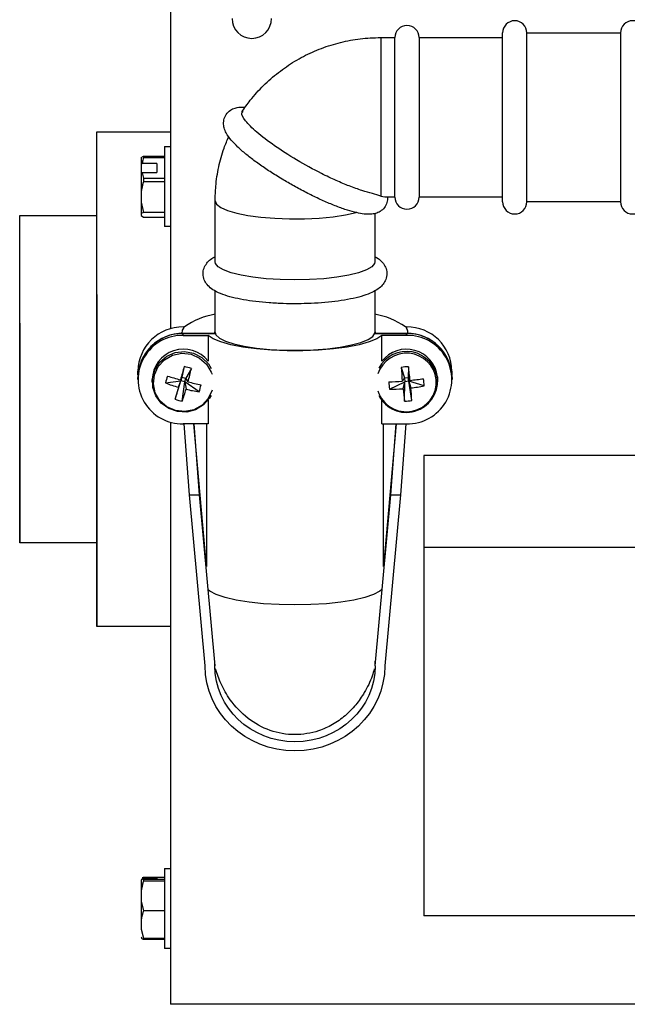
# Model space of a CAD drawing. Header units: inches. Extents: x 170 to 284, y 215 to 248.
# Tile 520 of 656: x 202.135 to 202.241, y 244.005 to 244.176. Entities that reach past the tile are written whole.
import ezdxf

# ---------------------------------------------------------------- set-up
doc = ezdxf.new("R2010")
doc.units = ezdxf.units.IN
doc.header["$LTSCALE"] = 0.25
doc.header["$MEASUREMENT"] = 0
doc.layers.add('LH FRONT OF HOOD', color=7, linetype='Continuous')

msp = doc.modelspace()

# ---------------------------------------------------------------- linework, layer by layer
at = {"layer": 'LH FRONT OF HOOD'}
for p, q in [((202.1613648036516, 244.2228515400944), (202.1613648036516, 244.1225471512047)), ((202.1613648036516, 244.2228515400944), (202.1613648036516, 244.1510550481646)), ((202.1980799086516, 244.1733771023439), (202.2005590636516, 244.1733771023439)), ((202.1980799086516, 244.1733771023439), (202.1980799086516, 244.1457131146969)), ((202.2005590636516, 244.1594481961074), (202.2005590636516, 244.1733771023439)), ((202.2047753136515, 244.1733771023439), (202.2193627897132, 244.1733771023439)), ((202.2047753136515, 244.1733771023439), (202.2047753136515, 244.145519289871)), ((202.2193627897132, 244.1446913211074), (202.2193627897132, 244.1742050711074)), ((202.2235790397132, 244.1742050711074), (202.2399380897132, 244.1742050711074)), ((202.2235790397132, 244.1446913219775), (202.2235790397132, 244.1742050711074)), ((202.2399380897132, 244.1742050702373), (202.2399380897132, 244.1446913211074)), ((202.2005590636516, 244.145519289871), (202.2005590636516, 244.1594481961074)), ((202.1485474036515, 244.1569093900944), (202.1613648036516, 244.1569093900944)), ((202.1485474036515, 244.1569093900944), (202.1613648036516, 244.1569093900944)), ((202.1485474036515, 244.0705605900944), (202.1485474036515, 244.1569093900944)), ((202.1603191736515, 244.1543455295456), (202.1613648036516, 244.1543455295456)), ((202.1603191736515, 244.1543455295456), (202.1613648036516, 244.1543455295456)), ((202.1603191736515, 244.1543455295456), (202.1603191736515, 244.151684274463)), ((202.1562715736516, 244.1524168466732), (202.1566610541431, 244.1526886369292)), ((202.1562715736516, 244.1524168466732), (202.1566610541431, 244.1526886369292)), ((202.1562715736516, 244.1524168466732), (202.1562715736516, 244.1512260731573)), ((202.1566610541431, 244.1526886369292), (202.1566610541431, 244.1523995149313)), ((202.1566610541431, 244.1526886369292), (202.1603191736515, 244.1526886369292)), ((202.1603191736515, 244.1523995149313), (202.1566610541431, 244.1523995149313)), ((202.1562715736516, 244.1512260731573), (202.1562715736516, 244.1496363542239)), ((202.1589699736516, 244.1514197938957), (202.156448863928, 244.1514197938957)), ((202.1589699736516, 244.1514197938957), (202.1589699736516, 244.1498300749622)), ((202.1603191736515, 244.151684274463), (202.1603191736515, 244.1403813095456)), ((202.1613648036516, 244.1510550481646), (202.1613648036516, 244.1225471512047)), ((202.1562715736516, 244.1496363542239), (202.1562715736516, 244.1464215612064)), ((202.156448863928, 244.1498300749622), (202.1589699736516, 244.1498300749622)), ((202.1566610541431, 244.1488503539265), (202.1566610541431, 244.1481844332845)), ((202.1566610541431, 244.1488503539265), (202.1603191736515, 244.1488503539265)), ((202.1603191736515, 244.1481844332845), (202.1566610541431, 244.1481844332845)), ((202.1562715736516, 244.1464215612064), (202.1562715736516, 244.144622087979)), ((202.1980799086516, 244.1457131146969), (202.1987804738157, 244.1455811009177)), ((202.2005590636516, 244.145519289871), (202.1987804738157, 244.145519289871)), ((202.2193627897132, 244.145519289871), (202.2047753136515, 244.145519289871)), ((202.1562715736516, 244.144622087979), (202.1566610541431, 244.1428592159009)), ((202.1562715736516, 244.144622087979), (202.1562715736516, 244.1425874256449)), ((202.1562715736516, 244.144622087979), (202.1566610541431, 244.1428592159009)), ((202.1691799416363, 244.1342024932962), (202.1691799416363, 244.1448608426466)), ((202.2399380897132, 244.1446913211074), (202.2235790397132, 244.1446913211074)), ((202.1350554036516, 244.1423043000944), (202.1485474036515, 244.1423043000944)), ((202.1350554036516, 244.1423043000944), (202.1485474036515, 244.1423043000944)), ((202.1350554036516, 244.0851656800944), (202.1350554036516, 244.1423043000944)), ((202.1562715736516, 244.1425874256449), (202.1562715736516, 244.142309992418)), ((202.1562715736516, 244.142309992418), (202.1566610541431, 244.142038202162)), ((202.1562715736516, 244.142309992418), (202.1566610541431, 244.142038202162)), ((202.1603191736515, 244.1428592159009), (202.1566610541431, 244.1428592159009)), ((202.1566610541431, 244.142038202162), (202.1603191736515, 244.142038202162)), ((202.1970377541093, 244.1426609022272), (202.1970377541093, 244.1342024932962)), ((202.1613648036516, 244.1403813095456), (202.1603191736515, 244.1403813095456)), ((202.1613648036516, 244.1403813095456), (202.1603191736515, 244.1403813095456)), ((202.1485474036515, 244.1285015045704), (202.1485474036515, 244.0705605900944)), ((202.1691799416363, 244.1219207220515), (202.1691799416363, 244.1291408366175)), ((202.1970377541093, 244.1291401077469), (202.1970377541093, 244.1219207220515)), ((202.1350554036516, 244.1235062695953), (202.1350554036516, 244.0851656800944)), ((202.1636297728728, 244.1228691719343), (202.1638325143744, 244.1228691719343)), ((202.1636297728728, 244.1228691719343), (202.1636297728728, 244.1226292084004)), ((202.2023851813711, 244.1228691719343), (202.2025879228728, 244.1228691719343)), ((202.2025879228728, 244.1228691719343), (202.2025879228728, 244.1226292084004)), ((202.1633767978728, 244.1217310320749), (202.1633767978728, 244.1219207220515)), ((202.1633767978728, 244.1217310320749), (202.1691108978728, 244.1217310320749)), ((202.1633767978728, 244.1217270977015), (202.1633767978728, 244.1217310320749)), ((202.1691852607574, 244.1217310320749), (202.1636129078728, 244.1217310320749)), ((202.1636129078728, 244.121389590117), (202.1636129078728, 244.1217310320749)), ((202.1636129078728, 244.121389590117), (202.1679359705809, 244.121389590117)), ((202.1679359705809, 244.121389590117), (202.1679359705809, 244.1168685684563)), ((202.1691108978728, 244.1219207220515), (202.1691799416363, 244.1222330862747)), ((202.1691108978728, 244.1217310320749), (202.1691108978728, 244.1219207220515)), ((202.1691557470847, 244.12177717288), (202.1691557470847, 244.1217310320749)), ((202.1692207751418, 244.1216809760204), (202.1691557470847, 244.12177717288)), ((202.1970619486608, 244.12177717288), (202.1969969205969, 244.1216809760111)), ((202.2026047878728, 244.1217310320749), (202.1970324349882, 244.1217310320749)), ((202.1970377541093, 244.1222330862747), (202.1971067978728, 244.1219207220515)), ((202.1970619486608, 244.1217310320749), (202.1970619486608, 244.12177717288)), ((202.1971067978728, 244.1217310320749), (202.1971067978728, 244.1219207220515)), ((202.1971067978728, 244.1217310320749), (202.2028408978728, 244.1217310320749)), ((202.1982817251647, 244.1168900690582), (202.1982817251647, 244.121389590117)), ((202.2026047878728, 244.121389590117), (202.1982817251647, 244.121389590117)), ((202.2026047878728, 244.121389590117), (202.2026047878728, 244.1217310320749)), ((202.2028408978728, 244.1217310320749), (202.2028408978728, 244.1219207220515)), ((202.2028408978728, 244.1217310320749), (202.2028408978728, 244.1217270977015)), ((202.1637881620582, 244.1159414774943), (202.1633696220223, 244.1140870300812)), ((202.2029341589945, 244.1159274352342), (202.2028987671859, 244.1140415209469)), ((202.1557032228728, 244.1145111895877), (202.1557032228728, 244.1151457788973)), ((202.1650269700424, 244.1156144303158), (202.1640370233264, 244.113910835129)), ((202.201656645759, 244.1158070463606), (202.2022105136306, 244.1139766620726)), ((202.2105144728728, 244.1151457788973), (202.2105144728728, 244.1145111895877)), ((202.1556863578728, 244.11366619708), (202.1556863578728, 244.1140076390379)), ((202.1581823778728, 244.1132691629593), (202.1581823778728, 244.11366619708)), ((202.1605121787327, 244.1130909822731), (202.1631887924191, 244.1134367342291)), ((202.1621988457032, 244.1102260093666), (202.1631887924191, 244.1134367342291)), ((202.1627704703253, 244.1123347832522), (202.1631887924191, 244.1134367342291)), ((202.1633696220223, 244.1140870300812), (202.1631296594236, 244.1136264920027)), ((202.1633696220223, 244.1140870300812), (202.1631887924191, 244.1134367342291)), ((202.1638561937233, 244.113260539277), (202.1631887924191, 244.1134367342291)), ((202.1633696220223, 244.1140870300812), (202.1640370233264, 244.113910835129)), ((202.1634376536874, 244.1098989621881), (202.1638561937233, 244.113260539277)), ((202.1638561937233, 244.113260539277), (202.1640370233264, 244.113910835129)), ((202.1638561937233, 244.113260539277), (202.164096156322, 244.1119848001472)), ((202.1663779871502, 244.1115423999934), (202.1638561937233, 244.113260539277)), ((202.1644553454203, 244.1132765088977), (202.1640370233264, 244.113910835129)), ((202.1996251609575, 244.1120128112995), (202.2022770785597, 244.1133060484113)), ((202.2022105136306, 244.1139766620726), (202.2018382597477, 244.1134072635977)), ((202.2019704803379, 244.1120751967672), (202.2022770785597, 244.1133060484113)), ((202.2022105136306, 244.1139766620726), (202.2028987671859, 244.1140415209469)), ((202.2022105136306, 244.1139766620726), (202.2022770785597, 244.1133060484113)), ((202.2022416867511, 244.1099130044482), (202.2022770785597, 244.1133060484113)), ((202.202965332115, 244.1133709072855), (202.2022770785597, 244.1133060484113)), ((202.2032053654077, 244.1135360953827), (202.2028987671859, 244.1140415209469)), ((202.202965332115, 244.1133709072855), (202.2028987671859, 244.1140415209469)), ((202.2056742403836, 244.1125828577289), (202.202965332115, 244.1133709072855)), ((202.202965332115, 244.1133709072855), (202.2033375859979, 244.1122040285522)), ((202.2035191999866, 244.1100333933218), (202.202965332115, 244.1133709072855)), ((202.2079932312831, 244.1141755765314), (202.2080184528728, 244.11366619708)), ((202.2080184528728, 244.11366619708), (202.2080184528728, 244.1132691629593)), ((202.2105313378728, 244.1140076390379), (202.2105313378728, 244.11366619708)), ((202.1679359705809, 244.1100667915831), (202.1679359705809, 244.105942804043)), ((202.1982817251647, 244.105942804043), (202.1982817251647, 244.1100452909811)), ((202.1613648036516, 244.106259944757), (202.1613648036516, 244.0046184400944)), ((202.1679359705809, 244.105942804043), (202.1636129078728, 244.105942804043)), ((202.1646820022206, 244.0935796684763), (202.1637401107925, 244.105942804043)), ((202.1654266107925, 244.105942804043), (202.1663685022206, 244.0935796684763)), ((202.1676518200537, 244.0810587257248), (202.1654310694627, 244.105942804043)), ((202.1676518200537, 244.105942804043), (202.1676518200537, 244.0810587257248)), ((202.1982817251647, 244.105942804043), (202.2026047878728, 244.105942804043)), ((202.1985658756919, 244.0810587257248), (202.1985658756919, 244.105942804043)), ((202.2007866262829, 244.105942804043), (202.1985658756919, 244.0810587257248)), ((202.199849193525, 244.0935796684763), (202.200791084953, 244.105942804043)), ((202.202477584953, 244.105942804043), (202.201535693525, 244.0935796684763)), ((202.3725989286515, 244.1004486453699), (202.2056354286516, 244.1004486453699)), ((202.2056354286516, 244.1004486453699), (202.2056354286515, 244.0843628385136)), ((202.1646820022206, 244.0935796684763), (202.1663685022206, 244.0935796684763)), ((202.1674243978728, 244.0637057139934), (202.1646820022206, 244.0935796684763)), ((202.1663685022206, 244.0935796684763), (202.1691108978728, 244.0637057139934)), ((202.1971067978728, 244.0637057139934), (202.199849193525, 244.0935796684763)), ((202.201535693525, 244.0935796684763), (202.1987932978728, 244.0637057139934)), ((202.199849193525, 244.0935796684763), (202.201535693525, 244.0935796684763)), ((202.1485474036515, 244.0851656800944), (202.1350554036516, 244.0851656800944)), ((202.1485474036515, 244.0851656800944), (202.1350554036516, 244.0851656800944)), ((202.3725989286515, 244.0843628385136), (202.2056354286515, 244.0843628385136)), ((202.2056354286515, 244.0843628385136), (202.2056354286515, 244.0200630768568)), ((202.1613648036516, 244.0705605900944), (202.1485474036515, 244.0705605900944)), ((202.1613648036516, 244.0705605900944), (202.1485474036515, 244.0705605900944)), ((202.1691108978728, 244.0637057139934), (202.1691108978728, 244.0645038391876)), ((202.1971067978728, 244.0637057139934), (202.1971067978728, 244.0645038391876)), ((202.1603191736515, 244.0283237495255), (202.1613648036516, 244.0283237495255)), ((202.1603191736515, 244.0283237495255), (202.1613648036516, 244.0283237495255)), ((202.1603191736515, 244.0283237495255), (202.1603191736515, 244.0143595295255)), ((202.1589699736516, 244.0266712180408), (202.156448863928, 244.0266712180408)), ((202.1603191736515, 244.0267611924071), (202.1566610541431, 244.0267611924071)), ((202.1589699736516, 244.0266712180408), (202.1589699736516, 244.0265252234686)), ((202.1562715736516, 244.026358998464), (202.1562715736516, 244.0262130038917)), ((202.1562715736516, 244.0262130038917), (202.1562715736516, 244.0243796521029)), ((202.156448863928, 244.0265252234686), (202.1589699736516, 244.0265252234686)), ((202.1566610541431, 244.0264352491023), (202.1566610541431, 244.0260877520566)), ((202.1566610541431, 244.0264352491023), (202.1603191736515, 244.0264352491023)), ((202.1603191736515, 244.0260877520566), (202.1566610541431, 244.0260877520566)), ((202.1562715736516, 244.0243796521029), (202.1562715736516, 244.0226360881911)), ((202.1562715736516, 244.0226360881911), (202.1566610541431, 244.0209279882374)), ((202.1562715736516, 244.0226360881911), (202.1562715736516, 244.0193568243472)), ((202.1562715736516, 244.0226360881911), (202.1566610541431, 244.0209279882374)), ((202.1603191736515, 244.0209279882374), (202.1566610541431, 244.0209279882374)), ((202.3725989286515, 244.0200630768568), (202.2056354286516, 244.0200630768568)), ((202.3725989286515, 244.0200630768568), (202.2056354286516, 244.0200630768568)), ((202.1562715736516, 244.0193568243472), (202.1562715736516, 244.0177530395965)), ((202.1562715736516, 244.0177530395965), (202.1566610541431, 244.0161818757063)), ((202.1562715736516, 244.0177530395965), (202.1566610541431, 244.0161818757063)), ((202.1566610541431, 244.0161818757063), (202.1603191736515, 244.0161818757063)), ((202.1566610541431, 244.0161818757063), (202.1566610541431, 244.0159220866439)), ((202.1603191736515, 244.0159220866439), (202.1566610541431, 244.0159220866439)), ((202.1613648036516, 244.0143595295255), (202.1603191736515, 244.0143595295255)), ((202.1613648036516, 244.0143595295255), (202.1603191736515, 244.0143595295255)), ((202.4944485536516, 244.0046184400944), (202.1613648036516, 244.0046184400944)), ((202.4944485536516, 244.0046184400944), (202.1613648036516, 244.0046184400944))]:
    msp.add_line(p, q, dxfattribs=at)
at = {"layer": 'LH FRONT OF HOOD', "flags": 128}
for points in [[(202.1691799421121, 244.1448600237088), (202.1694255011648, 244.1442750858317), (202.1701535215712, 244.1437099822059), (202.171338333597, 244.1431854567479), (202.172938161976, 244.1427200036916), (202.174896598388, 244.1423300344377), (202.1771445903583, 244.1420292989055), (202.1796028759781, 244.1418284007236), (202.1821847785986, 244.1417344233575), (202.1847992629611, 244.1417506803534), (202.1873541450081, 244.1418765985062), (202.189759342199, 244.14210773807), (202.1919300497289, 244.1424359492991), (202.1937897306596, 244.1428496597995)], [(202.1970377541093, 244.1342024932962), (202.1969783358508, 244.1339133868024), (202.1965060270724, 244.1333450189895), (202.1955774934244, 244.1328058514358), (202.1942243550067, 244.1323142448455), (202.192492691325, 244.1318869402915), (202.1904414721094, 244.1315384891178), (202.1881405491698, 244.1312807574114), (202.1856682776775, 244.1311225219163), (202.1831088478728, 244.1310691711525), (202.1805494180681, 244.1311225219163), (202.1780771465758, 244.1312807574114), (202.1757762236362, 244.1315384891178), (202.1737250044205, 244.1318869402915), (202.1719933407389, 244.1323142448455), (202.1706402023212, 244.1328058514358), (202.1697116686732, 244.1333450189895), (202.1692393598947, 244.1339133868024), (202.1691799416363, 244.1342024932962)], [(202.1982817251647, 244.121389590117), (202.1973989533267, 244.1207976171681), (202.1960637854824, 244.1202502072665), (202.1943184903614, 244.1197646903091), (202.1922183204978, 244.1193564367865), (202.1898297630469, 244.1190383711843), (202.1872284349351, 244.1188205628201), (202.1844966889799, 244.1187099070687), (202.1817210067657, 244.1187099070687), (202.1789892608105, 244.1188205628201), (202.1763879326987, 244.1190383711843), (202.1739993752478, 244.1193564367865), (202.1718992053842, 244.1197646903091), (202.1701539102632, 244.1202502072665), (202.1688187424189, 244.1207976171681), (202.1679359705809, 244.121389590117)], [(202.1691799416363, 244.1219207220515), (202.1693215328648, 244.1214750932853), (202.1699202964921, 244.1209127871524), (202.1709681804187, 244.1203848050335), (202.1724295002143, 244.1199091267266), (202.1742544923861, 244.1195019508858), (202.1763810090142, 244.1191771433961), (202.1787366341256, 244.1189457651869), (202.1812411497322, 244.1188156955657), (202.183809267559, 244.1187913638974), (202.1863535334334, 244.1188735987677), (202.1887873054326, 244.1190595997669), (202.1910277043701, 244.1193430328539), (202.1929984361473, 244.119714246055), (202.194632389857, 244.1201605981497), (202.1958739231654, 244.1206668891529), (202.1966807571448, 244.1212158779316), (202.1970254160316, 244.1217888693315), (202.1970377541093, 244.1219207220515)], [(202.1684698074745, 244.1109021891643), (202.1682029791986, 244.1104414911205), (202.1671436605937, 244.1092488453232), (202.1657706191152, 244.1084134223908), (202.1642058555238, 244.108009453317), (202.1625884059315, 244.1080728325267), (202.1610619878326, 244.1085979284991), (202.1597622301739, 244.1095380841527), (202.1588046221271, 244.1108097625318), (202.1582742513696, 244.1122999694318), (202.1582182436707, 244.11387629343), (202.1586415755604, 244.1153986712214), (202.1595066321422, 244.1167318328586), (202.1607365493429, 244.1177573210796), (202.1622220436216, 244.1183840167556), (202.1638311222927, 244.1185562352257), (202.1654208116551, 244.118258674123), (202.1668498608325, 244.1175177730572), (202.1679912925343, 244.1163993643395), (202.1684698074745, 244.1156361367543)], [(202.1686542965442, 244.1118463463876), (202.1679854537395, 244.1103935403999), (202.16688859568, 244.1092132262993), (202.1654710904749, 244.1084209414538), (202.16387169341, 244.1080942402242), (202.1622469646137, 244.1082651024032), (202.1607559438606, 244.1089168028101), (202.1595445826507, 244.1099855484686), (202.1587314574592, 244.1113667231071), (202.1583961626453, 244.1129251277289), (202.1585715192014, 244.1145082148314), (202.1592403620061, 244.1159610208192), (202.1603372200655, 244.1171413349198), (202.1617547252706, 244.1179336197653), (202.1633541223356, 244.1182603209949), (202.1649788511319, 244.1180894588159), (202.166469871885, 244.117437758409), (202.1676812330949, 244.1163690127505), (202.1684943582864, 244.114987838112), (202.1686267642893, 244.1146035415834)], [(202.1982360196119, 244.0769792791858), (202.1979416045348, 244.0767497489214), (202.1968411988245, 244.0761717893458), (202.1952999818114, 244.0756472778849), (202.1933674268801, 244.075193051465), (202.1911055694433, 244.074823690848), (202.1885870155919, 244.0745510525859), (202.1858926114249, 244.0743838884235), (202.1831088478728, 244.0743275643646), (202.1803250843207, 244.0743838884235), (202.1776306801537, 244.0745510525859), (202.1751121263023, 244.074823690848), (202.1728502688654, 244.075193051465), (202.1709177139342, 244.0756472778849), (202.1693764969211, 244.0761717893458), (202.1682760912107, 244.0767497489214), (202.1679816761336, 244.0769792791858)]]:
    msp.add_lwpolyline(points, dxfattribs=at)
at = {"layer": 'LH FRONT OF HOOD'}
for centre, radius, start, end in [((202.175572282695, 244.1766811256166), 0.003447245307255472, 180, 0), ((202.2214709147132, 244.1742050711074), 0.00210812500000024, 0, 180), ((202.2420462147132, 244.1742050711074), 0.00210812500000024, 0, 180), ((202.2026671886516, 244.1733771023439), 0.00210812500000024, 6.513775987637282e-12, 180), ((202.2026671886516, 244.145519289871), 0.00210812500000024, 180, 359.9999999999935), ((202.2214709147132, 244.1446913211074), 0.00210812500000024, 180, 0), ((202.2420462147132, 244.1446913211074), 0.00210812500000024, 180, 0), ((202.1710726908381, 244.1128449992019), 0.01236544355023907, 98.8047425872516, 125.8395166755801), ((202.1951450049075, 244.1128449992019), 0.01236544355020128, 54.16048332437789, 81.19525741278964), ((202.1635294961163, 244.1150428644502), 0.007826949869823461, 89.26592194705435, 179.246611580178), ((202.2026881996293, 244.1150428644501), 0.007826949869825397, 0.7533884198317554, 90.73407805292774), ((202.1635126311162, 244.1139047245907), 0.00782694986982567, 89.26592194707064, 179.246611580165), ((202.1635210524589, 244.1139099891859), 0.007818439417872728, 91.05719920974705, 179.2843751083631), ((202.1634515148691, 244.11366619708), 0.00772507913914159, 88.80288465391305, 271.1971153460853), ((202.1645900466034, 244.1218869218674), 0.00121371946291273, 142.296165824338, 178.4041960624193), ((202.2016276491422, 244.1218869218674), 0.001213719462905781, 1.595803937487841, 37.70383417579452), ((202.2027050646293, 244.1139047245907), 0.00782694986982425, 0.753388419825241, 90.73407805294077), ((202.2027661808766, 244.11366619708), 0.007725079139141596, 268.8028846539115, 91.19711534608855), ((202.2026966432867, 244.1139099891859), 0.007818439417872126, 0.7156248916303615, 88.94280079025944), ((202.1636270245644, 244.1135378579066), 0.00544615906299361, 37.70315154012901, 178.6496953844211), ((202.2025802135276, 244.1130454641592), 0.005243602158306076, 6.809699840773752, 162.0822189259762), ((202.2025755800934, 244.1131247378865), 0.005456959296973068, 6.881203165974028, 152.2128224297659), ((202.2025733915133, 244.1135147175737), 0.005459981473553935, 6.951945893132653, 141.8153132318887), ((202.4751373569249, 244.0261263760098), 0.3240448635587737, 163.9087022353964, 164.3342635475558), ((202.1595898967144, 244.0975293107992), 0.01888473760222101, 73.26722764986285, 77.1552553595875), ((202.2040957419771, 244.0967628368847), 0.01919976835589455, 93.46850381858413, 97.29845108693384), ((202.0668507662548, 244.0992829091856), 0.1370975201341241, 5.967472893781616, 6.97328094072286), ((202.1739636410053, 244.1100006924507), 0.01380187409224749, 161.8588091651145, 167.0615834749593), ((202.1803640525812, 244.1763991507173), 0.06509555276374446, 252.5538763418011, 254.6475862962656), ((202.1055216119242, 244.1289247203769), 0.06097582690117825, 345.1298227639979, 347.3915023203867), ((202.2834976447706, 244.1207939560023), 0.08199279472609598, 183.4869567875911, 185.1687577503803), ((202.1706019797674, 244.1394727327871), 0.02824536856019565, 249.0704561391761, 253.9028400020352), ((202.1792892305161, 244.1717345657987), 0.06031076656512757, 255.7615742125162, 257.9647613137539), ((202.1551197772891, 244.1153231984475), 0.01187609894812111, 341.4366152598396, 347.4837773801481), ((202.2025726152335, 244.1132828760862), 0.005228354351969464, 197.6699873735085, 4.215576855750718), ((202.2025692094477, 244.1133854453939), 0.005438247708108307, 207.5561557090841, 4.145169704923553), ((202.196897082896, 244.1722297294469), 0.05902963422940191, 272.5288417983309, 274.8016601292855), ((202.2118523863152, 244.1138549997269), 0.01236522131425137, 182.7692871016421, 188.5679039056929), ((202.1968908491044, 244.173914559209), 0.06070775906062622, 275.9704182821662, 278.2010991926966), ((202.2001683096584, 244.1391481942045), 0.0271299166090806, 276.708524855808, 281.7093350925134), ((202.1926239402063, 244.1119160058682), 0.01306732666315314, 2.925189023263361, 8.412001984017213), ((202.3962572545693, 244.0479117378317), 0.2422114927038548, 164.5748974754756, 165.0917374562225), ((202.1201656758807, 244.1247068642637), 0.04573552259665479, 341.1087793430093, 343.8492279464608), ((202.17022939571, 244.1375132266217), 0.02625485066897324, 256.4906495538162, 261.5646579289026), ((202.200096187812, 244.1384211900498), 0.02641257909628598, 268.9781656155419, 274.0692498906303), ((202.2624425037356, 244.1185621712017), 0.06081896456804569, 186.1228371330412, 188.1758465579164), ((202.102228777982, 244.1026514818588), 0.1015590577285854, 4.16827110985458, 5.397163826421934), ((202.1655433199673, 244.1203846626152), 0.0106950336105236, 251.7772052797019, 258.6452777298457), ((202.2018810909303, 244.1205778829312), 0.01067097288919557, 271.9365200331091, 278.8304348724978)]:
    msp.add_arc(centre, radius, start, end, dxfattribs=at)
at = {"layer": 'LH FRONT OF HOOD', "extrusion": (0, 0, -1)}
for major_axis, ratio in [((-0.01568444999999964, 0), 0.9472503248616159), ((-0.01399794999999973, 0), 0.9472503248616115)]:
    msp.add_ellipse((202.1831088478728, 244.0637057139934), major_axis=major_axis, ratio=ratio, start_param=3.141592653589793, end_param=6.283185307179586, dxfattribs=at)
at = {"layer": 'LH FRONT OF HOOD'}
for points, knots in [([(202.1738363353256, 244.1603836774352), (202.1743169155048, 244.1610744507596), (202.1754540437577, 244.162708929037), (202.1775715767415, 244.1650453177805), (202.1801715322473, 244.1673320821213), (202.1830375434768, 244.1692909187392), (202.1861216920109, 244.1708974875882), (202.1893820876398, 244.1721286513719), (202.1927711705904, 244.1729589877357), (202.1956926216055, 244.1733319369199), (202.1974676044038, 244.1733655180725), (202.1980799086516, 244.1733771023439)], [0, 0, 0, 0, 0.08833106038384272, 0.2090051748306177, 0.3297862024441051, 0.4507163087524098, 0.5718054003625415, 0.69305445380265, 0.8144558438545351, 0.9359940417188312, 1, 1, 1, 1]), ([(202.1811385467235, 244.1484979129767), (202.1807693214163, 244.1487204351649), (202.1796953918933, 244.1493676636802), (202.1779948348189, 244.1504694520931), (202.1761348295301, 244.1517767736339), (202.1744833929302, 244.153059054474), (202.1730726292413, 244.154297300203), (202.171918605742, 244.1555042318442), (202.1711711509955, 244.1565407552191), (202.1707403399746, 244.1575399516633), (202.1705954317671, 244.1584847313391), (202.1707915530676, 244.1595247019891), (202.1714057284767, 244.1604171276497), (202.1722401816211, 244.1609610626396), (202.1731079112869, 244.1612090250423), (202.173809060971, 244.1612823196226), (202.1742838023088, 244.1612269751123), (202.1744333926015, 244.161209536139)], [0, 0, 0, 0, 0.0457522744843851, 0.1330751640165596, 0.2207724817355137, 0.3091480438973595, 0.3988297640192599, 0.4911907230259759, 0.589942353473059, 0.649569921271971, 0.7025780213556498, 0.7532668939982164, 0.8087069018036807, 0.8588661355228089, 0.9103257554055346, 0.9717437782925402, 1, 1, 1, 1]), ([(202.1980799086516, 244.1457131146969), (202.1976181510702, 244.1458520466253), (202.1966943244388, 244.1461300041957), (202.1948303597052, 244.1466440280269), (202.1926875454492, 244.1474052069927), (202.1902815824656, 244.1484098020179), (202.1871878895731, 244.1498787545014), (202.1833936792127, 244.1519537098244), (202.1794288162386, 244.1544982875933), (202.1762727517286, 244.1569128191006), (202.1743384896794, 244.158889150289), (202.1735967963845, 244.1601241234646), (202.1739894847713, 244.1603782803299), (202.1740915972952, 244.1604443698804)], [0, 0, 0, 0, 0.07532537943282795, 0.1507015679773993, 0.228449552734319, 0.299443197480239, 0.3733187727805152, 0.4954204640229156, 0.6129115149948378, 0.7289665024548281, 0.8443988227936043, 0.9595383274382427, 1, 1, 1, 1]), ([(202.1691799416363, 244.1448608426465), (202.1692019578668, 244.1457058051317), (202.1692538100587, 244.147695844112), (202.1697549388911, 244.1507979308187), (202.1705299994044, 244.1537196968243), (202.1712705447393, 244.1554361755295), (202.1715569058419, 244.1560999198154)], [0, 0, 0, 0, 0.2190769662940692, 0.5159657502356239, 0.8128290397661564, 1, 1, 1, 1]), ([(202.1566610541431, 244.1523995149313), (202.1566411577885, 244.1523291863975), (202.1565496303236, 244.1520056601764), (202.1564931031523, 244.1516770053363), (202.156448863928, 244.1514197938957)], [0, 0, 0, 0, 0.2173812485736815, 1, 1, 1, 1]), ([(202.1566610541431, 244.1523995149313), (202.1566411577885, 244.1523291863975), (202.1565496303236, 244.1520056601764), (202.1564931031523, 244.1516770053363), (202.156448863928, 244.1514197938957)], [0, 0, 0, 0, 0.2173812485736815, 1, 1, 1, 1]), ([(202.156448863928, 244.1514197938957), (202.1564154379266, 244.1513833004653), (202.1563563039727, 244.1513187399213), (202.1562972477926, 244.1512541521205), (202.1562715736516, 244.1512260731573)], [0, 0, 0, 0, 0.5652590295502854, 1, 1, 1, 1]), ([(202.156448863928, 244.1514197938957), (202.1564154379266, 244.1513833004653), (202.1563563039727, 244.1513187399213), (202.1562972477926, 244.1512541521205), (202.1562715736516, 244.1512260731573)], [0, 0, 0, 0, 0.5652590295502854, 1, 1, 1, 1]), ([(202.1562715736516, 244.1496363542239), (202.1562972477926, 244.1496644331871), (202.1563563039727, 244.1497290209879), (202.1564154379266, 244.1497935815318), (202.156448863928, 244.1498300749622)], [0, 0, 0, 0, 0.4347409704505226, 1, 1, 1, 1]), ([(202.1562715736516, 244.1496363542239), (202.1562972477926, 244.1496644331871), (202.1563563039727, 244.1497290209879), (202.1564154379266, 244.1497935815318), (202.156448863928, 244.1498300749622)], [0, 0, 0, 0, 0.4347409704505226, 1, 1, 1, 1]), ([(202.156448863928, 244.1498300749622), (202.1564506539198, 244.1498173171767), (202.1564968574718, 244.1494880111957), (202.1565805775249, 244.1491628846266), (202.1566610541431, 244.1488503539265)], [0, 0, 0, 0, 0.03874143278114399, 1, 1, 1, 1]), ([(202.156448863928, 244.1498300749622), (202.1564506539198, 244.1498173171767), (202.1564968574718, 244.1494880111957), (202.1565805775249, 244.1491628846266), (202.1566610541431, 244.1488503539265)], [0, 0, 0, 0, 0.03874143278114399, 1, 1, 1, 1]), ([(202.1566610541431, 244.1481844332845), (202.1566495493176, 244.1481471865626), (202.1564713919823, 244.1475704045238), (202.1563681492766, 244.1469768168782), (202.1562715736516, 244.1464215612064)], [0, 0, 0, 0, 0.0645767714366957, 0.9999999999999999, 0.9999999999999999, 0.9999999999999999, 0.9999999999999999]), ([(202.1566610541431, 244.1481844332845), (202.1566495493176, 244.1481471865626), (202.1564713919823, 244.1475704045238), (202.1563681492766, 244.1469768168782), (202.1562715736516, 244.1464215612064)], [0, 0, 0, 0, 0.0645767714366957, 0.9999999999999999, 0.9999999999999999, 0.9999999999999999, 0.9999999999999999]), ([(202.1938943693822, 244.1428195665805), (202.1937626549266, 244.1428428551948), (202.1931465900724, 244.1429517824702), (202.1918106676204, 244.1433816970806), (202.189901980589, 244.1440771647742), (202.187804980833, 244.1449791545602), (202.1856374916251, 244.1460158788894), (202.1834781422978, 244.1471485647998), (202.1819785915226, 244.147999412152), (202.1812224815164, 244.148448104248), (202.1811385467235, 244.1484979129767)], [0, 0, 0, 0, 0.04232190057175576, 0.1979512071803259, 0.3613651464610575, 0.5205313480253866, 0.6776943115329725, 0.8339143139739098, 0.981563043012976, 1, 1, 1, 1]), ([(202.1992668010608, 244.145519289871), (202.1992595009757, 244.1452075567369), (202.1992448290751, 244.1445810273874), (202.1987585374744, 244.1436355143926), (202.1979998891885, 244.1429827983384), (202.197147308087, 244.1426371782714), (202.1962239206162, 244.142507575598), (202.1951954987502, 244.1425368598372), (202.1943331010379, 244.1427242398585), (202.1938943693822, 244.1428195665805)], [0, 0, 0, 0, 0.1226128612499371, 0.2464305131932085, 0.3723181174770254, 0.4948431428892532, 0.6334231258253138, 0.8135096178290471, 1, 1, 1, 1]), ([(202.1566610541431, 244.1428592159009), (202.1566287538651, 244.1428428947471), (202.1564525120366, 244.1427538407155), (202.1563529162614, 244.1426622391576), (202.1562715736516, 244.1425874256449)], [0, 0, 0, 0, 0.1832724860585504, 1, 1, 1, 1]), ([(202.1566610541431, 244.1428592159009), (202.1566287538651, 244.1428428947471), (202.1564525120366, 244.1427538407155), (202.1563529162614, 244.1426622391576), (202.1562715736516, 244.1425874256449)], [0, 0, 0, 0, 0.1832724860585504, 1, 1, 1, 1]), ([(202.179866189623, 244.1269900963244), (202.179442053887, 244.1270148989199), (202.1782069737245, 244.1270871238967), (202.1762455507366, 244.1272795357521), (202.1740871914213, 244.1275954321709), (202.1721464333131, 244.1280047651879), (202.1704423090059, 244.1285174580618), (202.1691228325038, 244.1291078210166), (202.1681482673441, 244.1297942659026), (202.1674652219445, 244.1305953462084), (202.1670647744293, 244.1315692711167), (202.1670501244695, 244.1326546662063), (202.1674203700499, 244.1336251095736), (202.1680408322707, 244.1343819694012), (202.1686159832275, 244.1348621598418), (202.1690505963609, 244.1350771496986), (202.1691799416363, 244.1351411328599)], [0, 0, 0, 0, 0.04896553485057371, 0.1425872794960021, 0.236837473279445, 0.3322853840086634, 0.430063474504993, 0.5328250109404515, 0.6113472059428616, 0.6734354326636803, 0.7314915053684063, 0.7888574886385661, 0.8473166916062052, 0.9053515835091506, 0.9718316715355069, 1, 1, 1, 1]), ([(202.1970377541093, 244.1351366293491), (202.1971508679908, 244.1350838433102), (202.1976081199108, 244.1348704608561), (202.1981949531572, 244.1343697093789), (202.1988399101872, 244.1335586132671), (202.1991950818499, 244.1325216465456), (202.199118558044, 244.1314047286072), (202.1986588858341, 244.1304626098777), (202.1979990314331, 244.1297439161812), (202.1971074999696, 244.129124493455), (202.1959014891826, 244.1285687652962), (202.1942815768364, 244.1280577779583), (202.1923365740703, 244.127631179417), (202.1901341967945, 244.1272973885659), (202.1877818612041, 244.1270659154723), (202.1853944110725, 244.1269275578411), (202.183794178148, 244.1269162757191), (202.1830324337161, 244.1269109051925)], [0, 0, 0, 0, 0.02135579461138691, 0.08632873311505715, 0.1407305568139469, 0.1920854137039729, 0.2481765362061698, 0.2995187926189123, 0.3522371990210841, 0.4146576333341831, 0.4963159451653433, 0.5815629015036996, 0.6708383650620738, 0.7566530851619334, 0.8408346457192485, 0.924233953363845, 1, 1, 1, 1]), ([(202.1830324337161, 244.1269109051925), (202.1829595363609, 244.1269097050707), (202.1820990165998, 244.1268955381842), (202.1810320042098, 244.1269343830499), (202.180062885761, 244.1269806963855), (202.179866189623, 244.1269900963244)], [0, 0, 0, 0, 0.06870066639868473, 0.8109797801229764, 1, 1, 1, 1]), ([(202.1969639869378, 244.063157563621), (202.1968453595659, 244.0627442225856), (202.1964350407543, 244.0613145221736), (202.1953685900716, 244.0591807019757), (202.193772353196, 244.0568514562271), (202.1919173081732, 244.0549383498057), (202.1897253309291, 244.0533895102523), (202.1868129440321, 244.0520709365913), (202.1830307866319, 244.0514514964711), (202.1786809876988, 244.0522058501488), (202.1747300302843, 244.054388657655), (202.17194605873, 244.0573735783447), (202.1701748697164, 244.0604027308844), (202.1695290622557, 244.0622834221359), (202.169230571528, 244.0631526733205)], [0, 0, 0, 0, 0.0338815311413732, 0.1171924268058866, 0.1859508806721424, 0.2546419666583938, 0.3239058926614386, 0.39311594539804, 0.5003247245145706, 0.6134646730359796, 0.7264212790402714, 0.8436065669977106, 0.9277153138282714, 1, 1, 1, 1]), ([(202.1566610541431, 244.0267611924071), (202.1566411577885, 244.0267547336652), (202.1565496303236, 244.0267250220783), (202.1564931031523, 244.0266948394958), (202.156448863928, 244.0266712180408)], [0, 0, 0, 0, 0.2173812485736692, 1, 1, 1, 1]), ([(202.1566610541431, 244.0267611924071), (202.1566411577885, 244.0267547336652), (202.1565496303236, 244.0267250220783), (202.1564931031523, 244.0266948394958), (202.156448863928, 244.0266712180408)], [0, 0, 0, 0, 0.2173812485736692, 1, 1, 1, 1]), ([(202.1562715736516, 244.0262130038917), (202.1562972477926, 244.0262582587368), (202.1563563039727, 244.0263623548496), (202.1564154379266, 244.0264664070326), (202.156448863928, 244.0265252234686)], [0, 0, 0, 0, 0.4347409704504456, 1, 1, 1, 1]), ([(202.1562715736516, 244.0262130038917), (202.1562972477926, 244.0262582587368), (202.1563563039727, 244.0263623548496), (202.1564154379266, 244.0264664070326), (202.156448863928, 244.0265252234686)], [0, 0, 0, 0, 0.4347409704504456, 1, 1, 1, 1]), ([(202.1566610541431, 244.0260877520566), (202.1566495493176, 244.0260516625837), (202.1564713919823, 244.0254928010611), (202.1563681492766, 244.024917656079), (202.1562715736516, 244.0243796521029)], [0, 0, 0, 0, 0.06457677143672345, 1, 1, 1, 1]), ([(202.1566610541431, 244.0260877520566), (202.1566495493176, 244.0260516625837), (202.1564713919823, 244.0254928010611), (202.1563681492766, 244.024917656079), (202.1562715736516, 244.0243796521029)], [0, 0, 0, 0, 0.06457677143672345, 1, 1, 1, 1]), ([(202.156448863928, 244.0265252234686), (202.1564506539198, 244.0265240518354), (202.1564968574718, 244.0264938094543), (202.1565805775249, 244.0264639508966), (202.1566610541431, 244.0264352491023)], [0, 0, 0, 0, 0.03874143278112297, 1, 1, 1, 1]), ([(202.156448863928, 244.0265252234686), (202.1564506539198, 244.0265240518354), (202.1564968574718, 244.0264938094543), (202.1565805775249, 244.0264639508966), (202.1566610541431, 244.0264352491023)], [0, 0, 0, 0, 0.03874143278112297, 1, 1, 1, 1]), ([(202.1566610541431, 244.0209279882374), (202.1566287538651, 244.0208336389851), (202.1564525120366, 244.0203188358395), (202.1563529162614, 244.0197893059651), (202.1562715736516, 244.0193568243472)], [0, 0, 0, 0, 0.1832724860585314, 1, 1, 1, 1]), ([(202.1566610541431, 244.0209279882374), (202.1566287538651, 244.0208336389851), (202.1564525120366, 244.0203188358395), (202.1563529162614, 244.0197893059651), (202.1562715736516, 244.0193568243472)], [0, 0, 0, 0, 0.1832724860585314, 1, 1, 1, 1]), ([(202.156448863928, 244.0160120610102), (202.1564154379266, 244.0160708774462), (202.1563563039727, 244.0161749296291), (202.1562972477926, 244.0162790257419), (202.1562715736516, 244.016324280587)], [0, 0, 0, 0, 0.565259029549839, 1, 1, 1, 1]), ([(202.156448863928, 244.0160120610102), (202.1564154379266, 244.0160708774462), (202.1563563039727, 244.0161749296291), (202.1562972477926, 244.0162790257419), (202.1562715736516, 244.016324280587)], [0, 0, 0, 0, 0.565259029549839, 1, 1, 1, 1]), ([(202.1566610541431, 244.0159220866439), (202.1565805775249, 244.0159507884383), (202.1564968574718, 244.0159806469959), (202.1564506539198, 244.016010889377), (202.156448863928, 244.0160120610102)], [0, 0, 0, 0, 0.9612585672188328, 1, 1, 1, 1]), ([(202.1566610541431, 244.0159220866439), (202.1565805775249, 244.0159507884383), (202.1564968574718, 244.0159806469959), (202.1564506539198, 244.016010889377), (202.156448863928, 244.0160120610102)], [0, 0, 0, 0, 0.9612585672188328, 1, 1, 1, 1])]:
    msp.add_open_spline(points, degree=3, knots=knots, dxfattribs=at)

doc.saveas('drawing.dxf')
